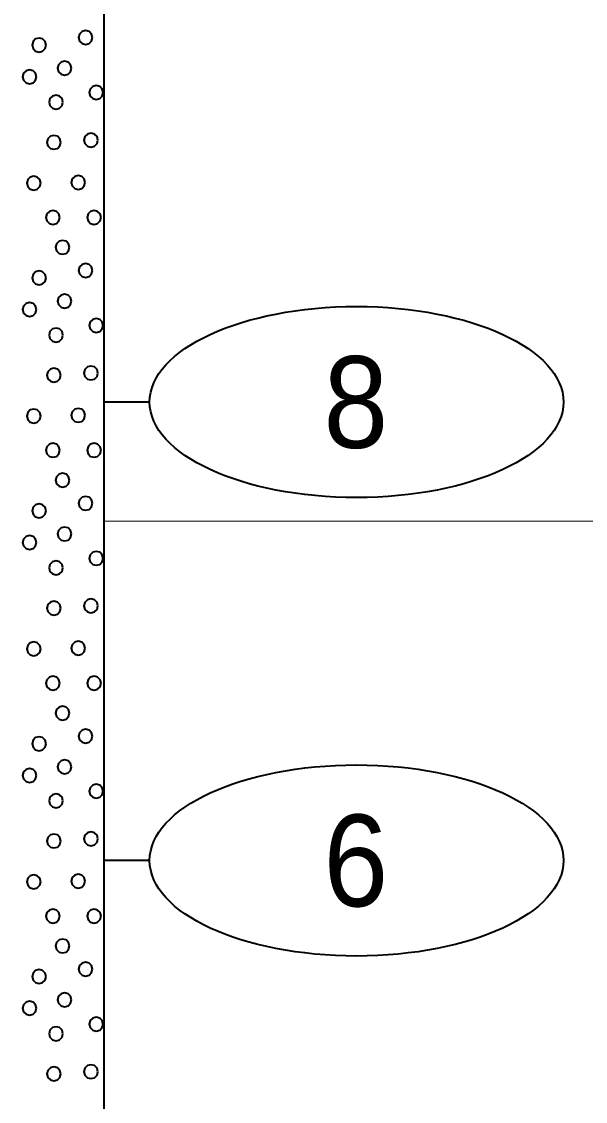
# Model space of a CAD drawing. Extents: x -582 to 653, y -817 to -3.
# Drawn here: x 326.15 to 332.3, y -211.8 to -200.02 of the extents above; entities that cross this region are included whole.
import ezdxf
from ezdxf.enums import TextEntityAlignment as Align

# ---------------------------------------------------------------- set-up
doc = ezdxf.new("R2010")
doc.units = 0
doc.header["$LTSCALE"] = 0.4
doc.layers.add('27', color=7, linetype='Continuous', lineweight=40)
doc.layers.add('7', color=7, linetype='Continuous', lineweight=13)

msp = doc.modelspace()

# ---------------------------------------------------------------- linework, layer by layer
at = {"layer": '27'}
for p, q in [((327.5465, -204.1729), (327.0465, -204.1729)), ((327.5465, -209.1729), (327.0465, -209.1729))]:
    msp.add_line(p, q, dxfattribs=at)
for points in [[(324.5465, -189.5729), (327.0465, -189.5729), (327.0465, -216.0729), (324.5465, -216.0729)], [(326.4166, -200.2791), (326.4064, -200.241), (326.3785, -200.2131), (326.3404, -200.2029), (326.3023, -200.2131), (326.2744, -200.241), (326.2642, -200.2791), (326.2744, -200.3172), (326.3023, -200.3451), (326.3404, -200.3553), (326.3785, -200.3451), (326.4064, -200.3172)], [(326.9239, -200.1977), (326.9137, -200.1596), (326.8858, -200.1317), (326.8477, -200.1215), (326.8096, -200.1317), (326.7817, -200.1596), (326.7715, -200.1977), (326.7817, -200.2358), (326.8096, -200.2637), (326.8477, -200.2739), (326.8858, -200.2637), (326.9137, -200.2358)], [(326.3124, -200.6249), (326.3022, -200.5868), (326.2743, -200.5589), (326.2362, -200.5487), (326.1981, -200.5589), (326.1702, -200.5868), (326.16, -200.6249), (326.1702, -200.663), (326.1981, -200.6908), (326.2362, -200.7011), (326.2743, -200.6908), (326.3022, -200.663)], [(326.6938, -200.5321), (326.6836, -200.494), (326.6557, -200.4661), (326.6176, -200.4559), (326.5795, -200.4661), (326.5516, -200.494), (326.5414, -200.5321), (326.5516, -200.5702), (326.5795, -200.598), (326.6176, -200.6083), (326.6557, -200.598), (326.6836, -200.5702)], [(327.0396, -200.7977), (327.0293, -200.7596), (327.0015, -200.7318), (326.9634, -200.7215), (326.9253, -200.7318), (326.8974, -200.7596), (326.8872, -200.7977), (326.8974, -200.8358), (326.9253, -200.8637), (326.9634, -200.8739), (327.0015, -200.8637), (327.0293, -200.8358)], [(326.601, -200.902), (326.5908, -200.8639), (326.5629, -200.836), (326.5248, -200.8258), (326.4867, -200.836), (326.4588, -200.8639), (326.4486, -200.902), (326.4588, -200.9401), (326.4867, -200.968), (326.5248, -200.9782), (326.5629, -200.968), (326.5908, -200.9401)], [(326.5781, -201.3406), (326.5679, -201.3025), (326.54, -201.2746), (326.5019, -201.2644), (326.4638, -201.2746), (326.4359, -201.3025), (326.4257, -201.3406), (326.4359, -201.3787), (326.4638, -201.4066), (326.5019, -201.4168), (326.54, -201.4066), (326.5679, -201.3787)], [(326.9823, -201.3164), (326.9721, -201.2783), (326.9442, -201.2504), (326.9061, -201.2402), (326.868, -201.2504), (326.8402, -201.2783), (326.8299, -201.3164), (326.8402, -201.3545), (326.868, -201.3824), (326.9061, -201.3926), (326.9442, -201.3824), (326.9721, -201.3545)], [(326.3582, -201.7855), (326.3479, -201.7474), (326.3201, -201.7195), (326.282, -201.7093), (326.2439, -201.7195), (326.216, -201.7474), (326.2058, -201.7855), (326.216, -201.8236), (326.2439, -201.8515), (326.282, -201.8617), (326.3201, -201.8515), (326.3479, -201.8236)], [(326.8438, -201.7779), (326.8336, -201.7398), (326.8057, -201.7119), (326.7676, -201.7017), (326.7295, -201.7119), (326.7016, -201.7398), (326.6914, -201.7779), (326.7016, -201.816), (326.7295, -201.8439), (326.7676, -201.8541), (326.8057, -201.8439), (326.8336, -201.816)], [(326.5666, -202.1593), (326.5564, -202.1212), (326.5285, -202.0933), (326.4904, -202.0831), (326.4523, -202.0933), (326.4245, -202.1212), (326.4142, -202.1593), (326.4245, -202.1974), (326.4523, -202.2253), (326.4904, -202.2355), (326.5285, -202.2253), (326.5564, -202.1974)], [(327.0167, -202.1593), (327.0065, -202.1212), (326.9786, -202.0933), (326.9405, -202.0831), (326.9024, -202.0933), (326.8745, -202.1212), (326.8643, -202.1593), (326.8745, -202.1974), (326.9024, -202.2253), (326.9405, -202.2355), (326.9786, -202.2253), (327.0065, -202.1974)], [(326.673, -202.4856), (326.6628, -202.4475), (326.6349, -202.4196), (326.5968, -202.4094), (326.5587, -202.4196), (326.5308, -202.4475), (326.5206, -202.4856), (326.5308, -202.5237), (326.5587, -202.5516), (326.5968, -202.5618), (326.6349, -202.5516), (326.6628, -202.5237)], [(326.9239, -202.7377), (326.9137, -202.6996), (326.8858, -202.6717), (326.8477, -202.6615), (326.8096, -202.6717), (326.7817, -202.6996), (326.7715, -202.7377), (326.7817, -202.7758), (326.8096, -202.8037), (326.8477, -202.8139), (326.8858, -202.8037), (326.9137, -202.7758)], [(326.4166, -202.8191), (326.4064, -202.781), (326.3785, -202.7531), (326.3404, -202.7429), (326.3023, -202.7531), (326.2744, -202.781), (326.2642, -202.8191), (326.2744, -202.8572), (326.3023, -202.8851), (326.3404, -202.8953), (326.3785, -202.8851), (326.4064, -202.8572)], [(326.6938, -203.0721), (326.6836, -203.034), (326.6557, -203.0061), (326.6176, -202.9959), (326.5795, -203.0061), (326.5516, -203.034), (326.5414, -203.0721), (326.5516, -203.1102), (326.5795, -203.138), (326.6176, -203.1483), (326.6557, -203.138), (326.6836, -203.1102)], [(326.3124, -203.1649), (326.3022, -203.1268), (326.2743, -203.0989), (326.2362, -203.0887), (326.1981, -203.0989), (326.1702, -203.1268), (326.16, -203.1649), (326.1702, -203.203), (326.1981, -203.2308), (326.2362, -203.2411), (326.2743, -203.2308), (326.3022, -203.203)], [(327.0396, -203.3377), (327.0293, -203.2996), (327.0015, -203.2718), (326.9634, -203.2615), (326.9253, -203.2718), (326.8974, -203.2996), (326.8872, -203.3377), (326.8974, -203.3758), (326.9253, -203.4037), (326.9634, -203.4139), (327.0015, -203.4037), (327.0293, -203.3758)], [(326.601, -203.442), (326.5908, -203.4039), (326.5629, -203.376), (326.5248, -203.3658), (326.4867, -203.376), (326.4588, -203.4039), (326.4486, -203.442), (326.4588, -203.4801), (326.4867, -203.508), (326.5248, -203.5182), (326.5629, -203.508), (326.5908, -203.4801)], [(326.5781, -203.8806), (326.5679, -203.8425), (326.54, -203.8146), (326.5019, -203.8044), (326.4638, -203.8146), (326.4359, -203.8425), (326.4257, -203.8806), (326.4359, -203.9187), (326.4638, -203.9466), (326.5019, -203.9568), (326.54, -203.9466), (326.5679, -203.9187)], [(326.9823, -203.8564), (326.9721, -203.8183), (326.9442, -203.7904), (326.9061, -203.7802), (326.868, -203.7904), (326.8402, -203.8183), (326.8299, -203.8564), (326.8402, -203.8945), (326.868, -203.9224), (326.9061, -203.9326), (326.9442, -203.9224), (326.9721, -203.8945)], [(326.3582, -204.3255), (326.3479, -204.2874), (326.3201, -204.2595), (326.282, -204.2493), (326.2439, -204.2595), (326.216, -204.2874), (326.2058, -204.3255), (326.216, -204.3636), (326.2439, -204.3915), (326.282, -204.4017), (326.3201, -204.3915), (326.3479, -204.3636)], [(326.8438, -204.3179), (326.8336, -204.2798), (326.8057, -204.2519), (326.7676, -204.2417), (326.7295, -204.2519), (326.7016, -204.2798), (326.6914, -204.3179), (326.7016, -204.356), (326.7295, -204.3839), (326.7676, -204.3941), (326.8057, -204.3839), (326.8336, -204.356)], [(326.5666, -204.6993), (326.5564, -204.6612), (326.5285, -204.6333), (326.4904, -204.6231), (326.4523, -204.6333), (326.4245, -204.6612), (326.4142, -204.6993), (326.4245, -204.7374), (326.4523, -204.7653), (326.4904, -204.7755), (326.5285, -204.7653), (326.5564, -204.7374)], [(327.0167, -204.6993), (327.0065, -204.6612), (326.9786, -204.6333), (326.9405, -204.6231), (326.9024, -204.6333), (326.8745, -204.6612), (326.8643, -204.6993), (326.8745, -204.7374), (326.9024, -204.7653), (326.9405, -204.7755), (326.9786, -204.7653), (327.0065, -204.7374)], [(326.673, -205.0256), (326.6628, -204.9875), (326.6349, -204.9596), (326.5968, -204.9494), (326.5587, -204.9596), (326.5308, -204.9875), (326.5206, -205.0256), (326.5308, -205.0637), (326.5587, -205.0916), (326.5968, -205.1018), (326.6349, -205.0916), (326.6628, -205.0637)], [(326.9239, -205.2777), (326.9137, -205.2396), (326.8858, -205.2117), (326.8477, -205.2015), (326.8096, -205.2117), (326.7817, -205.2396), (326.7715, -205.2777), (326.7817, -205.3158), (326.8096, -205.3437), (326.8477, -205.3539), (326.8858, -205.3437), (326.9137, -205.3158)], [(326.4166, -205.3591), (326.4064, -205.321), (326.3785, -205.2931), (326.3404, -205.2829), (326.3023, -205.2931), (326.2744, -205.321), (326.2642, -205.3591), (326.2744, -205.3972), (326.3023, -205.4251), (326.3404, -205.4353), (326.3785, -205.4251), (326.4064, -205.3972)], [(326.6938, -205.6121), (326.6836, -205.574), (326.6557, -205.5461), (326.6176, -205.5359), (326.5795, -205.5461), (326.5516, -205.574), (326.5414, -205.6121), (326.5516, -205.6502), (326.5795, -205.678), (326.6176, -205.6883), (326.6557, -205.678), (326.6836, -205.6502)], [(326.3124, -205.7049), (326.3022, -205.6668), (326.2743, -205.6389), (326.2362, -205.6287), (326.1981, -205.6389), (326.1702, -205.6668), (326.16, -205.7049), (326.1702, -205.743), (326.1981, -205.7708), (326.2362, -205.7811), (326.2743, -205.7708), (326.3022, -205.743)], [(327.0396, -205.8777), (327.0293, -205.8396), (327.0015, -205.8118), (326.9634, -205.8015), (326.9253, -205.8118), (326.8974, -205.8396), (326.8872, -205.8777), (326.8974, -205.9158), (326.9253, -205.9437), (326.9634, -205.9539), (327.0015, -205.9437), (327.0293, -205.9158)], [(326.601, -205.982), (326.5908, -205.9439), (326.5629, -205.916), (326.5248, -205.9058), (326.4867, -205.916), (326.4588, -205.9439), (326.4486, -205.982), (326.4588, -206.0201), (326.4867, -206.048), (326.5248, -206.0582), (326.5629, -206.048), (326.5908, -206.0201)], [(326.9823, -206.3964), (326.9721, -206.3583), (326.9442, -206.3304), (326.9061, -206.3202), (326.868, -206.3304), (326.8402, -206.3583), (326.8299, -206.3964), (326.8402, -206.4345), (326.868, -206.4624), (326.9061, -206.4726), (326.9442, -206.4624), (326.9721, -206.4345)], [(326.5781, -206.4206), (326.5679, -206.3825), (326.54, -206.3546), (326.5019, -206.3444), (326.4638, -206.3546), (326.4359, -206.3825), (326.4257, -206.4206), (326.4359, -206.4587), (326.4638, -206.4866), (326.5019, -206.4968), (326.54, -206.4866), (326.5679, -206.4587)], [(326.3582, -206.8655), (326.3479, -206.8274), (326.3201, -206.7995), (326.282, -206.7893), (326.2439, -206.7995), (326.216, -206.8274), (326.2058, -206.8655), (326.216, -206.9036), (326.2439, -206.9315), (326.282, -206.9417), (326.3201, -206.9315), (326.3479, -206.9036)], [(326.8438, -206.8579), (326.8336, -206.8198), (326.8057, -206.7919), (326.7676, -206.7817), (326.7295, -206.7919), (326.7016, -206.8198), (326.6914, -206.8579), (326.7016, -206.896), (326.7295, -206.9239), (326.7676, -206.9341), (326.8057, -206.9239), (326.8336, -206.896)], [(326.5666, -207.2393), (326.5564, -207.2012), (326.5285, -207.1733), (326.4904, -207.1631), (326.4523, -207.1733), (326.4245, -207.2012), (326.4142, -207.2393), (326.4245, -207.2774), (326.4523, -207.3053), (326.4904, -207.3155), (326.5285, -207.3053), (326.5564, -207.2774)], [(327.0167, -207.2393), (327.0065, -207.2012), (326.9786, -207.1733), (326.9405, -207.1631), (326.9024, -207.1733), (326.8745, -207.2012), (326.8643, -207.2393), (326.8745, -207.2774), (326.9024, -207.3053), (326.9405, -207.3155), (326.9786, -207.3053), (327.0065, -207.2774)], [(326.673, -207.5656), (326.6628, -207.5275), (326.6349, -207.4996), (326.5968, -207.4894), (326.5587, -207.4996), (326.5308, -207.5275), (326.5206, -207.5656), (326.5308, -207.6037), (326.5587, -207.6316), (326.5968, -207.6418), (326.6349, -207.6316), (326.6628, -207.6037)], [(326.9239, -207.8177), (326.9137, -207.7796), (326.8858, -207.7517), (326.8477, -207.7415), (326.8096, -207.7517), (326.7817, -207.7796), (326.7715, -207.8177), (326.7817, -207.8558), (326.8096, -207.8837), (326.8477, -207.8939), (326.8858, -207.8837), (326.9137, -207.8558)], [(326.4166, -207.8991), (326.4064, -207.861), (326.3785, -207.8331), (326.3404, -207.8229), (326.3023, -207.8331), (326.2744, -207.861), (326.2642, -207.8991), (326.2744, -207.9372), (326.3023, -207.9651), (326.3404, -207.9753), (326.3785, -207.9651), (326.4064, -207.9372)], [(326.6938, -208.1521), (326.6836, -208.114), (326.6557, -208.0861), (326.6176, -208.0759), (326.5795, -208.0861), (326.5516, -208.114), (326.5414, -208.1521), (326.5516, -208.1902), (326.5795, -208.218), (326.6176, -208.2283), (326.6557, -208.218), (326.6836, -208.1902)], [(326.3124, -208.2449), (326.3022, -208.2068), (326.2743, -208.1789), (326.2362, -208.1687), (326.1981, -208.1789), (326.1702, -208.2068), (326.16, -208.2449), (326.1702, -208.283), (326.1981, -208.3108), (326.2362, -208.3211), (326.2743, -208.3108), (326.3022, -208.283)], [(326.601, -208.522), (326.5908, -208.4839), (326.5629, -208.456), (326.5248, -208.4458), (326.4867, -208.456), (326.4588, -208.4839), (326.4486, -208.522), (326.4588, -208.5601), (326.4867, -208.588), (326.5248, -208.5982), (326.5629, -208.588), (326.5908, -208.5601)], [(327.0396, -208.4177), (327.0293, -208.3796), (327.0015, -208.3518), (326.9634, -208.3415), (326.9253, -208.3518), (326.8974, -208.3796), (326.8872, -208.4177), (326.8974, -208.4558), (326.9253, -208.4837), (326.9634, -208.4939), (327.0015, -208.4837), (327.0293, -208.4558)], [(326.5781, -208.9606), (326.5679, -208.9225), (326.54, -208.8946), (326.5019, -208.8844), (326.4638, -208.8946), (326.4359, -208.9225), (326.4257, -208.9606), (326.4359, -208.9987), (326.4638, -209.0266), (326.5019, -209.0368), (326.54, -209.0266), (326.5679, -208.9987)], [(326.9823, -208.9364), (326.9721, -208.8983), (326.9442, -208.8704), (326.9061, -208.8602), (326.868, -208.8704), (326.8402, -208.8983), (326.8299, -208.9364), (326.8402, -208.9745), (326.868, -209.0024), (326.9061, -209.0126), (326.9442, -209.0024), (326.9721, -208.9745)], [(326.3582, -209.4055), (326.3479, -209.3674), (326.3201, -209.3395), (326.282, -209.3293), (326.2439, -209.3395), (326.216, -209.3674), (326.2058, -209.4055), (326.216, -209.4436), (326.2439, -209.4715), (326.282, -209.4817), (326.3201, -209.4715), (326.3479, -209.4436)], [(326.8438, -209.3979), (326.8336, -209.3598), (326.8057, -209.3319), (326.7676, -209.3217), (326.7295, -209.3319), (326.7016, -209.3598), (326.6914, -209.3979), (326.7016, -209.436), (326.7295, -209.4639), (326.7676, -209.4741), (326.8057, -209.4639), (326.8336, -209.436)], [(326.5666, -209.7793), (326.5564, -209.7412), (326.5285, -209.7133), (326.4904, -209.7031), (326.4523, -209.7133), (326.4245, -209.7412), (326.4142, -209.7793), (326.4245, -209.8174), (326.4523, -209.8453), (326.4904, -209.8555), (326.5285, -209.8453), (326.5564, -209.8174)], [(327.0167, -209.7793), (327.0065, -209.7412), (326.9786, -209.7133), (326.9405, -209.7031), (326.9024, -209.7133), (326.8745, -209.7412), (326.8643, -209.7793), (326.8745, -209.8174), (326.9024, -209.8453), (326.9405, -209.8555), (326.9786, -209.8453), (327.0065, -209.8174)], [(326.673, -210.1056), (326.6628, -210.0675), (326.6349, -210.0396), (326.5968, -210.0294), (326.5587, -210.0396), (326.5308, -210.0675), (326.5206, -210.1056), (326.5308, -210.1437), (326.5587, -210.1716), (326.5968, -210.1818), (326.6349, -210.1716), (326.6628, -210.1437)], [(326.9239, -210.3577), (326.9137, -210.3196), (326.8858, -210.2917), (326.8477, -210.2815), (326.8096, -210.2917), (326.7817, -210.3196), (326.7715, -210.3577), (326.7817, -210.3958), (326.8096, -210.4237), (326.8477, -210.4339), (326.8858, -210.4237), (326.9137, -210.3958)], [(326.4166, -210.4391), (326.4064, -210.401), (326.3785, -210.3731), (326.3404, -210.3629), (326.3023, -210.3731), (326.2744, -210.401), (326.2642, -210.4391), (326.2744, -210.4772), (326.3023, -210.5051), (326.3404, -210.5153), (326.3785, -210.5051), (326.4064, -210.4772)], [(326.6938, -210.6921), (326.6836, -210.654), (326.6557, -210.6261), (326.6176, -210.6159), (326.5795, -210.6261), (326.5516, -210.654), (326.5414, -210.6921), (326.5516, -210.7302), (326.5795, -210.758), (326.6176, -210.7683), (326.6557, -210.758), (326.6836, -210.7302)], [(326.3124, -210.7849), (326.3022, -210.7468), (326.2743, -210.7189), (326.2362, -210.7087), (326.1981, -210.7189), (326.1702, -210.7468), (326.16, -210.7849), (326.1702, -210.823), (326.1981, -210.8508), (326.2362, -210.8611), (326.2743, -210.8508), (326.3022, -210.823)], [(327.0396, -210.9577), (327.0293, -210.9196), (327.0015, -210.8918), (326.9634, -210.8815), (326.9253, -210.8918), (326.8974, -210.9196), (326.8872, -210.9577), (326.8974, -210.9958), (326.9253, -211.0237), (326.9634, -211.0339), (327.0015, -211.0237), (327.0293, -210.9958)], [(326.601, -211.062), (326.5908, -211.0239), (326.5629, -210.996), (326.5248, -210.9858), (326.4867, -210.996), (326.4588, -211.0239), (326.4486, -211.062), (326.4588, -211.1001), (326.4867, -211.128), (326.5248, -211.1382), (326.5629, -211.128), (326.5908, -211.1001)], [(326.5781, -211.5006), (326.5679, -211.4625), (326.54, -211.4346), (326.5019, -211.4244), (326.4638, -211.4346), (326.4359, -211.4625), (326.4257, -211.5006), (326.4359, -211.5387), (326.4638, -211.5666), (326.5019, -211.5768), (326.54, -211.5666), (326.5679, -211.5387)], [(326.9823, -211.4764), (326.9721, -211.4383), (326.9442, -211.4104), (326.9061, -211.4002), (326.868, -211.4104), (326.8402, -211.4383), (326.8299, -211.4764), (326.8402, -211.5145), (326.868, -211.5424), (326.9061, -211.5526), (326.9442, -211.5424), (326.9721, -211.5145)]]:
    msp.add_lwpolyline(points, close=True, dxfattribs=at)
for centre in [(329.8039, -204.1729), (329.8039, -209.1729)]:
    msp.add_ellipse(centre, major_axis=(2.2574, 0), ratio=0.461538, dxfattribs=at)
at = {"layer": '7'}
msp.add_line((327.0465, -205.4729), (358.4814, -205.4729), dxfattribs=at)

# ---------------------------------------------------------------- texts
at = {"layer": '27', "width": 0.95}
for s, p in [('8', (329.7965, -204.6729)), ('6', (329.7966, -209.6729))]:
    msp.add_text(s, height=1, dxfattribs=at).set_placement(p, align=Align.CENTER)

doc.saveas('drawing.dxf')
